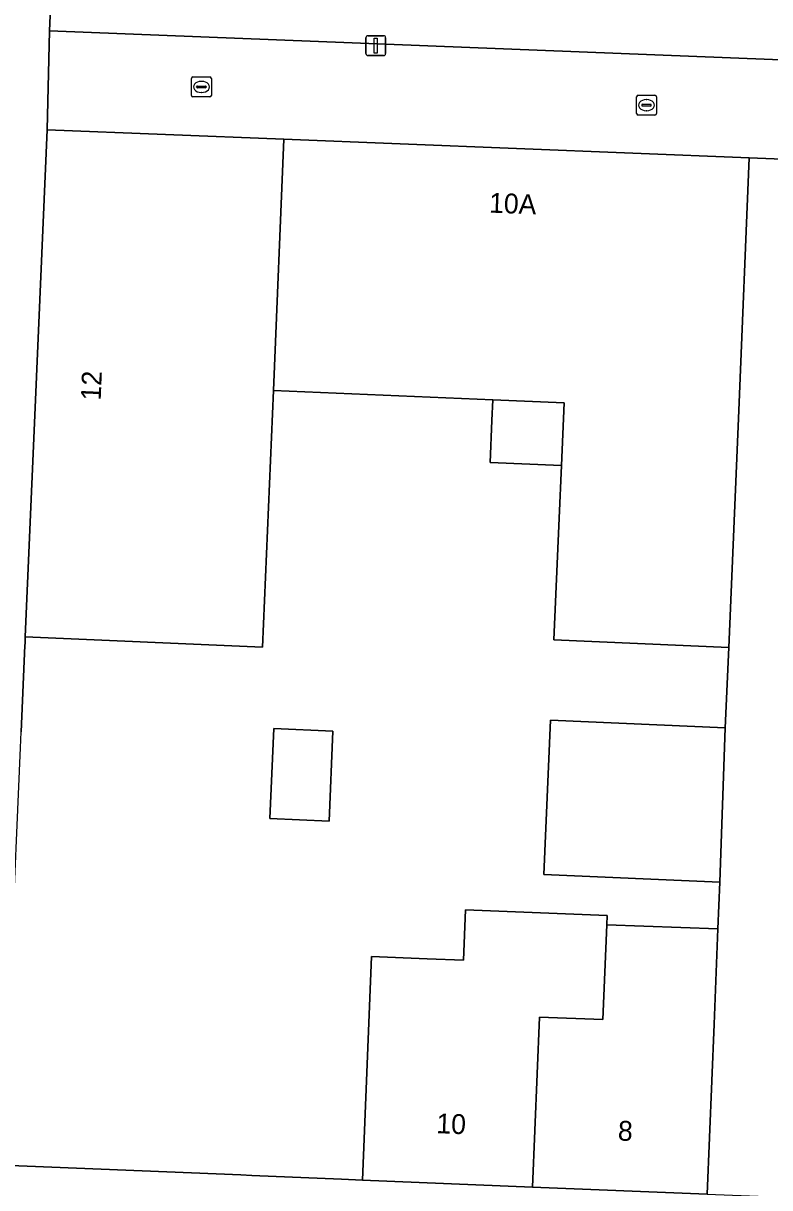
# Model space of a CAD drawing. Extents: x 160732 to 162107, y 387428 to 388479.
# Drawn here: x 161514.3 to 161551.9, y 387569.1 to 387627.8 of the extents above; entities that cross this region are included whole.
import ezdxf

# ---------------------------------------------------------------- set-up
doc = ezdxf.new("R2010")
doc.units = 0
for name, color, linetype in [('IMGEO_Erf', 7, 'Continuous'), ('IMGEO_Kolk', 7, 'Continuous'), ('IMGEO_Lichtmast', 7, 'Continuous'), ('IMGEO_Muur', 7, 'Continuous'), ('IMGEO_Pand', 7, 'Continuous'), ('IMGEO_Pand_nummerreeks', 7, 'Continuous'), ('IMGEO_Voetpad_open', 7, 'Continuous')]:
    doc.layers.add(name, color=color, linetype=linetype)

msp = doc.modelspace()

# ---------------------------------------------------------------- linework, layer by layer
at = {"layer": 'IMGEO_Erf'}
msp.add_lwpolyline([(161513.242, 387570.27), (161525.254, 387569.781), (161525.792, 387569.759), (161530.321, 387569.561), (161531.371, 387569.515), (161531.827, 387580.781), (161534.627, 387580.667), (161536.463, 387580.593), (161536.566, 387583.145), (161543.704, 387582.856), (161543.684, 387582.375), (161549.283, 387582.18), (161549.378, 387584.536), (161540.512, 387584.918), (161540.846, 387592.69), (161549.657, 387592.31), (161549.831, 387596.355), (161541.02, 387596.734), (161541.284, 387602.879), (161541.398, 387605.523), (161537.803, 387605.677), (161537.894, 387607.787), (161537.939, 387608.828), (161526.895, 387609.303), (161526.338, 387596.374), (161514.388, 387596.888), (161514.374, 387596.566), (161514.369, 387596.449), (161514.182, 387592.1)], dxfattribs=at)
msp.add_lwpolyline([(161529.689, 387587.603), (161526.706, 387587.731), (161526.902, 387592.275), (161529.885, 387592.147)], close=True, dxfattribs=at)
at = {"layer": 'IMGEO_Kolk'}
for p, q in [((161522.76, 387624.174), (161522.76, 387625.026)), ((161522.835, 387625.1), (161523.687, 387625.1)), ((161523.248, 387624.88), (161523.273, 387624.88)), ((161523.761, 387625.026), (161523.761, 387624.174)), ((161523.019, 387624.594), (161523.019, 387624.606)), ((161523.457, 387624.557), (161523.059, 387624.557)), ((161523.062, 387624.643), (161523.46, 387624.643)), ((161523.271, 387624.32), (161523.246, 387624.32)), ((161523.503, 387624.606), (161523.503, 387624.594)), ((161523.687, 387624.1), (161522.835, 387624.1)), ((161545.186, 387623.253), (161545.186, 387624.105)), ((161545.261, 387624.179), (161546.113, 387624.179)), ((161545.445, 387623.673), (161545.445, 387623.685)), ((161545.488, 387623.722), (161545.886, 387623.722)), ((161545.674, 387623.959), (161545.699, 387623.959)), ((161545.929, 387623.685), (161545.929, 387623.673)), ((161546.187, 387624.105), (161546.187, 387623.253)), ((161546.113, 387623.179), (161545.261, 387623.179)), ((161545.883, 387623.636), (161545.485, 387623.636)), ((161545.697, 387623.399), (161545.672, 387623.399))]:
    msp.add_line(p, q, dxfattribs=at)
for points in [[(161522.76, 387624.174), (161522.76, 387625.026)], [(161522.835, 387625.1), (161523.687, 387625.1)], [(161523.761, 387625.026), (161523.761, 387624.174)], [(161523.687, 387624.1), (161522.835, 387624.1)], [(161545.186, 387623.253), (161545.186, 387624.105)], [(161545.261, 387624.179), (161546.113, 387624.179)], [(161546.187, 387624.105), (161546.187, 387623.253)], [(161546.113, 387623.179), (161545.261, 387623.179)]]:
    msp.add_lwpolyline(points, dxfattribs=at)
for centre, radius, start, end in [((161522.837, 387625.024), 0.0765, 91.55205, 178.44795), ((161522.837, 387625.024), 0.0765, 91.55205, 178.44795), ((161523.685, 387625.024), 0.0765, 1.55205, 88.44795), ((161523.685, 387625.024), 0.0765, 1.55205, 88.44795), ((161523.059, 387624.603), 0.0403, 85.87752, 175.75265), ((161523.056, 387624.593), 0.0366, 178.93798, 274.71019), ((161523.46, 387624.6), 0.043, 264.86636, 352.45326), ((161523.464, 387624.605), 0.0386, 1.73085, 96.63898), ((161522.837, 387624.176), 0.0765, 181.55205, 268.44795), ((161522.837, 387624.176), 0.0765, 181.55205, 268.44795), ((161523.685, 387624.176), 0.0765, 271.55205, 358.44795), ((161523.685, 387624.176), 0.0765, 271.55205, 358.44795), ((161545.263, 387624.103), 0.0765, 91.55205, 178.44795), ((161545.263, 387624.103), 0.0765, 91.55205, 178.44795), ((161545.485, 387623.682), 0.0403, 85.87752, 175.75265), ((161545.482, 387623.672), 0.0366, 178.93798, 274.71019), ((161545.886, 387623.679), 0.043, 264.86636, 352.45326), ((161545.89, 387623.684), 0.0386, 1.73085, 96.63898), ((161546.111, 387624.103), 0.0765, 1.55205, 88.44795), ((161546.111, 387624.103), 0.0765, 1.55205, 88.44795), ((161545.263, 387623.255), 0.0765, 181.55205, 268.44795), ((161545.263, 387623.255), 0.0765, 181.55205, 268.44795), ((161546.111, 387623.255), 0.0765, 271.55205, 358.44795), ((161546.111, 387623.255), 0.0765, 271.55205, 358.44795)]:
    msp.add_arc(centre, radius, start, end, dxfattribs=at)
for centre, major_axis, ratio, start_param, end_param in [((161523.247, 387624.6), (-0.387, 0.002), 0.722429, 4.712389, 7.853982), ((161523.272, 387624.6), (-0.39, 0.002), 0.717154, 1.570796, 4.712389), ((161545.673, 387623.679), (-0.387, 0.002), 0.722429, 4.712389, 7.853982), ((161545.698, 387623.679), (-0.39, 0.002), 0.717154, 1.570796, 4.712389)]:
    msp.add_ellipse(centre, major_axis=major_axis, ratio=ratio, start_param=start_param, end_param=end_param, dxfattribs=at)
at = {"layer": 'IMGEO_Lichtmast'}
for p, q in [((161531.652, 387627.178), (161532.442, 387627.178)), ((161532.442, 387627.178), (161531.652, 387627.178)), ((161531.552, 387626.278), (161531.552, 387627.078)), ((161531.552, 387627.078), (161531.552, 387626.278)), ((161532.542, 387627.078), (161532.542, 387626.278)), ((161532.542, 387626.278), (161532.542, 387627.078)), ((161532.442, 387626.178), (161531.652, 387626.178)), ((161531.652, 387626.178), (161532.442, 387626.178))]:
    msp.add_line(p, q, dxfattribs=at)
msp.add_lwpolyline([(161531.972, 387627.053), (161532.122, 387627.053), (161532.122, 387626.303), (161531.972, 387626.303), (161531.972, 387627.053)], dxfattribs=at)
for centre, start, end in [((161531.652, 387627.078), 90, 180), ((161531.652, 387627.078), 90, 180), ((161532.442, 387627.078), 0, 90), ((161532.442, 387627.078), 360, 90), ((161531.652, 387626.278), 180, 270), ((161531.652, 387626.278), 180, 270), ((161532.442, 387626.278), 270, 0), ((161532.442, 387626.278), 270, 0)]:
    msp.add_arc(centre, 0.1, start, end, dxfattribs=at)
at = {"layer": 'IMGEO_Muur'}
for points in [[(161525.254, 387569.781), (161513.242, 387570.27), (161514.147, 387591.301)], [(161525.792, 387569.759), (161525.254, 387569.781)]]:
    msp.add_lwpolyline(points, dxfattribs=at)
at = {"layer": 'IMGEO_Pand'}
msp.add_lwpolyline([(161517.184, 387667.06), (161516.451, 387648.585), (161516.147, 387640.986), (161516.012, 387637.499), (161515.705, 387629.755), (161515.612, 387627.429), (161593.979, 387624.32), (161595.315, 387664.118)], dxfattribs=at)
for points in [[(161526.338, 387596.374), (161526.895, 387609.303), (161527.408, 387621.96), (161515.488, 387622.434), (161515.069, 387612.709), (161514.836, 387607.283), (161514.388, 387596.888)], [(161550.86, 387621.028), (161527.408, 387621.96), (161526.895, 387609.303), (161537.939, 387608.828), (161541.533, 387608.674), (161541.398, 387605.523), (161541.284, 387602.879), (161541.02, 387596.734), (161549.831, 387596.355), (161550.344, 387608.295)], [(161567.356, 387611.293), (161579.145, 387610.815), (161579.513, 387619.89), (161550.86, 387621.028), (161550.344, 387608.295), (161549.831, 387596.355), (161549.657, 387592.31), (161549.378, 387584.536), (161549.283, 387582.18), (161549.088, 387577.379), (161548.741, 387568.812), (161552.583, 387568.657), (161556.813, 387568.485), (161557.034, 387568.476), (161557.296, 387574.951), (161565.87, 387574.603)], [(161541.533, 387608.674), (161537.939, 387608.828), (161537.894, 387607.787), (161537.803, 387605.677), (161541.398, 387605.523)], [(161549.378, 387584.536), (161549.657, 387592.31), (161540.846, 387592.69), (161540.512, 387584.918)], [(161526.706, 387587.731), (161529.689, 387587.603), (161529.885, 387592.147), (161526.902, 387592.275)], [(161540.291, 387577.735), (161543.491, 387577.606), (161543.684, 387582.375), (161543.704, 387582.856), (161536.566, 387583.145), (161536.463, 387580.593), (161534.627, 387580.667), (161531.827, 387580.781), (161531.371, 387569.515), (161539.943, 387569.168)], [(161549.088, 387577.379), (161549.283, 387582.18), (161543.684, 387582.375), (161543.491, 387577.606), (161540.291, 387577.735), (161539.943, 387569.168), (161548.741, 387568.812)]]:
    msp.add_lwpolyline(points, close=True, dxfattribs=at)
at = {"layer": 'IMGEO_Voetpad_open'}
for points in [[(161510.178, 387622.407), (161513.678, 387622.267), (161513.563, 387619.434), (161513.378, 387614.858), (161513.275, 387612.333), (161513.059, 387607.008), (161512.651, 387596.945), (161512.357, 387589.69), (161512.191, 387585.598), (161511.584, 387570.618), (161513.242, 387570.27), (161514.147, 387591.301), (161514.182, 387592.1), (161514.369, 387596.449), (161514.374, 387596.566), (161514.388, 387596.888), (161514.836, 387607.283), (161515.069, 387612.709), (161515.488, 387622.434), (161515.612, 387627.429), (161515.705, 387629.755)], [(161548.741, 387568.812), (161539.943, 387569.168), (161531.371, 387569.515), (161530.321, 387569.561), (161525.792, 387569.759), (161525.254, 387569.781), (161513.242, 387570.27), (161511.584, 387570.618), (161508.091, 387570.742)]]:
    msp.add_lwpolyline(points, dxfattribs=at)
msp.add_lwpolyline([(161674.066, 387621.15), (161655.459, 387621.881), (161649.882, 387622.102), (161639.897, 387622.498), (161623.852, 387623.135), (161613.959, 387623.527), (161593.979, 387624.32), (161515.612, 387627.429), (161515.488, 387622.434), (161527.408, 387621.96), (161550.86, 387621.028), (161579.513, 387619.89), (161591.452, 387619.415), (161611.537, 387618.617), (161630.596, 387617.86), (161648.913, 387617.132), (161673.915, 387616.138)], close=True, dxfattribs=at)

# ---------------------------------------------------------------- texts
at = {"layer": 'IMGEO_Pand_nummerreeks'}
for s, rotation, p in [('10A', 357.72536, (161537.74, 387618.268)), ('12', 87.53439, (161518.183, 387608.782)), ('10', 357.68525, (161535.084, 387571.887)), ('8', 357.68525, (161544.23, 387571.516))]:
    msp.add_text(s, height=1, rotation=rotation, dxfattribs=at).set_placement(p)

doc.saveas('drawing.dxf')
